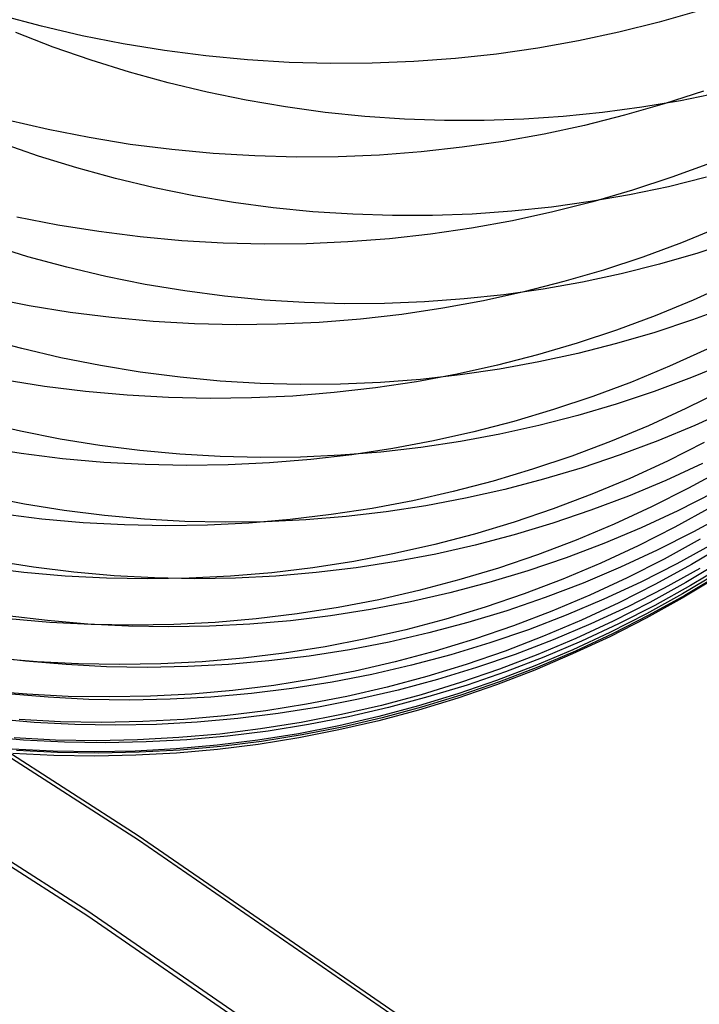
# Model space of a CAD drawing. Header units: millimetres. Extents: x 119 to 175.9, y -203.1 to -153.8.
# Tile 303 of 377: x 159.437 to 160.098, y -164.71 to -163.753. Entities that reach past the tile are written whole.
import ezdxf

# ---------------------------------------------------------------- set-up
doc = ezdxf.new("R2010")
doc.units = ezdxf.units.MM
doc.header["$MEASUREMENT"] = 0
doc.layers.add('Layer 01', color=5, linetype='Continuous', true_color=0x0000ff)

msp = doc.modelspace()

# ---------------------------------------------------------------- linework, layer by layer
at = {"layer": 'Layer 01'}
for p, q in [((159.45807, -163.75913, 40.26339), (159.41881, -163.74858, 40.26434)), ((160.09702, -163.7443, 40.19909), (160.05843, -163.75533, 40.20562)), ((159.49765, -163.76835, 40.26206), (159.45807, -163.75913, 40.26339)), ((160.05843, -163.75533, 40.20562), (160.01943, -163.76505, 40.21185)), ((159.4695, -163.77946, 30.0492), (159.43308, -163.7654, 30.0475)), ((159.53751, -163.77623, 40.26035), (159.49765, -163.76835, 40.26206)), ((160.01943, -163.76505, 40.21185), (159.98008, -163.77344, 40.21777)), ((159.50635, -163.7923, 30.05131), (159.4695, -163.77946, 30.0492)), ((159.57759, -163.78278, 40.25827), (159.53751, -163.77623, 40.26035)), ((159.94043, -163.78048, 40.22336), (159.90051, -163.78618, 40.22863)), ((159.98008, -163.77344, 40.21777), (159.94043, -163.78048, 40.22336)), ((159.61785, -163.78797, 40.25582), (159.57759, -163.78278, 40.25827)), ((159.65823, -163.79181, 40.25301), (159.61785, -163.78797, 40.25582)), ((159.6987, -163.79428, 40.24983), (159.65823, -163.79181, 40.25301)), ((159.86038, -163.79053, 40.23356), (159.82008, -163.79351, 40.23815)), ((159.90051, -163.78618, 40.22863), (159.86038, -163.79053, 40.23356)), ((159.54358, -163.8039, 30.05383), (159.50635, -163.7923, 30.05131)), ((159.73919, -163.79539, 40.24629), (159.6987, -163.79428, 40.24983)), ((159.77967, -163.79514, 40.2424), (159.73919, -163.79539, 40.24629)), ((159.82008, -163.79351, 40.23815), (159.77967, -163.79514, 40.2424)), ((159.58114, -163.81425, 30.05676), (159.54358, -163.8039, 30.05383)), ((159.619, -163.82335, 30.06009), (159.58114, -163.81425, 30.05676)), ((159.6571, -163.83116, 30.06381), (159.619, -163.82335, 30.06009)), ((160.10165, -163.82219, 39.83063), (160.06353, -163.83462, 39.83703)), ((160.11671, -163.82382, 30.13751), (160.07927, -163.83157, 30.12948)), ((159.6954, -163.8377, 30.06793), (159.6571, -163.83116, 30.06381)), ((159.73386, -163.84294, 30.07244), (159.6954, -163.8377, 30.06793)), ((160.04151, -163.83803, 30.12177), (160.00349, -163.8432, 30.11438)), ((160.06353, -163.83462, 39.83703), (160.02495, -163.84574, 39.84315)), ((160.07927, -163.83157, 30.12948), (160.04151, -163.83803, 30.12177)), ((159.77243, -163.84689, 30.07734), (159.73386, -163.84294, 30.07244)), ((159.81106, -163.84954, 30.08261), (159.77243, -163.84689, 30.07734)), ((159.8497, -163.85088, 30.08825), (159.81106, -163.84954, 30.08261)), ((159.96525, -163.84708, 30.10733), (159.92684, -163.84965, 30.10062)), ((160.00349, -163.8432, 30.11438), (159.96525, -163.84708, 30.10733)), ((160.02495, -163.84574, 39.84315), (159.98597, -163.85555, 39.84898)), ((159.46459, -163.85969, 39.89577), (159.42505, -163.85051, 39.89698)), ((159.88831, -163.85092, 30.09426), (159.8497, -163.85088, 30.08825)), ((159.92684, -163.84965, 30.10062), (159.88831, -163.85092, 30.09426)), ((159.98597, -163.85555, 39.84898), (159.94664, -163.86402, 39.85451)), ((159.50441, -163.86753, 39.8942), (159.46459, -163.85969, 39.89577)), ((159.54445, -163.87403, 39.89228), (159.50441, -163.86753, 39.8942)), ((159.94664, -163.86402, 39.85451), (159.90701, -163.87115, 39.85974)), ((159.45521, -163.88538, 30.38993), (159.41829, -163.87256, 30.38795)), ((159.58467, -163.87917, 39.89001), (159.54445, -163.87403, 39.89228)), ((159.86711, -163.87692, 39.86467), (159.82701, -163.88134, 39.86927)), ((159.90701, -163.87115, 39.85974), (159.86711, -163.87692, 39.86467)), ((159.49251, -163.89695, 30.39228), (159.45521, -163.88538, 30.38993)), ((159.62502, -163.88295, 39.8874), (159.58467, -163.87917, 39.89001)), ((159.66545, -163.88536, 39.88444), (159.62502, -163.88295, 39.8874)), ((159.70591, -163.88641, 39.88115), (159.66545, -163.88536, 39.88444)), ((159.74636, -163.88609, 39.87752), (159.70591, -163.88641, 39.88115)), ((159.78674, -163.8844, 39.87356), (159.74636, -163.88609, 39.87752)), ((159.82701, -163.88134, 39.86927), (159.78674, -163.8844, 39.87356)), ((159.53016, -163.90727, 30.39501), (159.49251, -163.89695, 30.39228)), ((160.10842, -163.8923, 39.46453), (160.07079, -163.90611, 39.47073)), ((160.07079, -163.90611, 39.47073), (160.03268, -163.91863, 39.47668)), ((160.10467, -163.90599, 30.47747), (160.06742, -163.9152, 30.46977)), ((159.56811, -163.91631, 30.3981), (159.53016, -163.90727, 30.39501)), ((159.60631, -163.92406, 30.40157), (159.56811, -163.91631, 30.3981)), ((160.06742, -163.9152, 30.46977), (160.02983, -163.92313, 30.46236)), ((159.64471, -163.93053, 30.40539), (159.60631, -163.92406, 30.40157)), ((160.02983, -163.92313, 30.46236), (159.99192, -163.92976, 30.45523)), ((160.03268, -163.91863, 39.47668), (159.99412, -163.92984, 39.48236)), ((159.68328, -163.93569, 30.40958), (159.64471, -163.93053, 30.40539)), ((159.72195, -163.93955, 30.41411), (159.68328, -163.93569, 30.40958)), ((159.95376, -163.93509, 30.4484), (159.91539, -163.93912, 30.44188)), ((159.99192, -163.92976, 30.45523), (159.95376, -163.93509, 30.4484)), ((159.99412, -163.92984, 39.48236), (159.95516, -163.93973, 39.48776)), ((159.47396, -163.9525, 39.52955), (159.43418, -163.9447, 39.53097)), ((159.76069, -163.94209, 30.419), (159.72195, -163.93955, 30.41411)), ((159.79946, -163.94332, 30.42422), (159.76069, -163.94209, 30.419)), ((159.83819, -163.94324, 30.42978), (159.79946, -163.94332, 30.42422)), ((159.87685, -163.94184, 30.43567), (159.83819, -163.94324, 30.42978)), ((159.91539, -163.93912, 30.44188), (159.87685, -163.94184, 30.43567)), ((159.95516, -163.93973, 39.48776), (159.91585, -163.94828, 39.4929)), ((159.51396, -163.95895, 39.52779), (159.47396, -163.9525, 39.52955)), ((159.91585, -163.94828, 39.4929), (159.87624, -163.95549, 39.49775)), ((160.11725, -163.95456, 39.10003), (160.08018, -163.96975, 39.10597)), ((159.55414, -163.96404, 39.52571), (159.51396, -163.95895, 39.52779)), ((159.59445, -163.96777, 39.52331), (159.55414, -163.96404, 39.52571)), ((159.83637, -163.96135, 39.50231), (159.79629, -163.96584, 39.50657)), ((159.87624, -163.95549, 39.49775), (159.83637, -163.96135, 39.50231)), ((159.44488, -163.98328, 30.73882), (159.40749, -163.97174, 30.73666)), ((159.63485, -163.97012, 39.52059), (159.59445, -163.96777, 39.52331)), ((159.67528, -163.97111, 39.51755), (159.63485, -163.97012, 39.52059)), ((159.71569, -163.97073, 39.5142), (159.67528, -163.97111, 39.51755)), ((159.75604, -163.96897, 39.51054), (159.71569, -163.97073, 39.5142)), ((159.79629, -163.96584, 39.50657), (159.75604, -163.96897, 39.51054)), ((160.08018, -163.96975, 39.10597), (160.04257, -163.98365, 39.11167)), ((160.13254, -163.96785, 30.83117), (160.09598, -163.97979, 30.82369)), ((159.48262, -163.99355, 30.74131), (159.44488, -163.98328, 30.73882)), ((160.09598, -163.97979, 30.82369), (160.05897, -163.99046, 30.81644)), ((160.04257, -163.98365, 39.11167), (160.00447, -163.99626, 39.11713)), ((160.05897, -163.99046, 30.81644), (160.02157, -163.99985, 30.80944)), ((159.52066, -164.00254, 30.74415), (159.48262, -163.99355, 30.74131)), ((159.55895, -164.01024, 30.74731), (159.52066, -164.00254, 30.74415)), ((160.00447, -163.99626, 39.11713), (159.96592, -164.00755, 39.12235)), ((160.02157, -163.99985, 30.80944), (159.98383, -164.00795, 30.8027)), ((159.59746, -164.01663, 30.7508), (159.55895, -164.01024, 30.74731)), ((159.96592, -164.00755, 39.12235), (159.92698, -164.01752, 39.12732)), ((159.98383, -164.00795, 30.8027), (159.94579, -164.01476, 30.79621)), ((160.1281, -164.00893, 38.73644), (160.09162, -164.02546, 38.74205)), ((159.63613, -164.02171, 30.75462), (159.59746, -164.01663, 30.7508)), ((159.67491, -164.02547, 30.75876), (159.63613, -164.02171, 30.75462)), ((159.90749, -164.02025, 30.78999), (159.86898, -164.02443, 30.78406)), ((159.92698, -164.01752, 39.12732), (159.8877, -164.02615, 39.13203)), ((159.94579, -164.01476, 30.79621), (159.90749, -164.02025, 30.78999)), ((159.44615, -164.03105, 39.16553), (159.40642, -164.02329, 39.16682)), ((159.48611, -164.03745, 39.16395), (159.44615, -164.03105, 39.16553)), ((159.71377, -164.02791, 30.76321), (159.67491, -164.02547, 30.75876)), ((159.75265, -164.02903, 30.76797), (159.71377, -164.02791, 30.76321)), ((159.79151, -164.02882, 30.77304), (159.75265, -164.02903, 30.76797)), ((159.8303, -164.02728, 30.7784), (159.79151, -164.02882, 30.77304)), ((159.86898, -164.02443, 30.78406), (159.8303, -164.02728, 30.7784)), ((159.8877, -164.02615, 39.13203), (159.8481, -164.03344, 39.13648)), ((160.09162, -164.02546, 38.74205), (160.05455, -164.04073, 38.74744)), ((160.12719, -164.03146, 31.18401), (160.09095, -164.04485, 31.17712)), ((159.52626, -164.04249, 39.16206), (159.48611, -164.03745, 39.16395)), ((159.80826, -164.03937, 39.14067), (159.7682, -164.04393, 39.14457)), ((159.8481, -164.03344, 39.13648), (159.80826, -164.03937, 39.14067)), ((160.05455, -164.04073, 38.74744), (160.01696, -164.05472, 38.75263)), ((159.56653, -164.04617, 39.15987), (159.52626, -164.04249, 39.16206)), ((159.60689, -164.04847, 39.15739), (159.56653, -164.04617, 39.15987)), ((159.64729, -164.0494, 39.15462), (159.60689, -164.04847, 39.15739)), ((159.68767, -164.04895, 39.15156), (159.64729, -164.0494, 39.15462)), ((159.72799, -164.04713, 39.14821), (159.68767, -164.04895, 39.15156)), ((159.7682, -164.04393, 39.14457), (159.72799, -164.04713, 39.14821)), ((160.09095, -164.04485, 31.17712), (160.05423, -164.05698, 31.17044)), ((160.01696, -164.05472, 38.75263), (159.97888, -164.0674, 38.7576)), ((160.05423, -164.05698, 31.17044), (160.01708, -164.06784, 31.16396)), ((159.43889, -164.0727, 31.09677), (159.40107, -164.06247, 31.09454)), ((159.97888, -164.0674, 38.7576), (159.94035, -164.07878, 38.76234)), ((160.01708, -164.06784, 31.16396), (159.97953, -164.07741, 31.1577)), ((159.47703, -164.08163, 31.09931), (159.43889, -164.0727, 31.09677)), ((159.94035, -164.07878, 38.76234), (159.90143, -164.08883, 38.76685)), ((159.97953, -164.07741, 31.1577), (159.94165, -164.08569, 31.15167)), ((160.10504, -164.07323, 38.37819), (160.06857, -164.08984, 38.38322)), ((159.51542, -164.08926, 31.10214), (159.47703, -164.08163, 31.09931)), ((159.90143, -164.08883, 38.76685), (159.86217, -164.09753, 38.77113)), ((159.94165, -164.08569, 31.15167), (159.90346, -164.09265, 31.14588)), ((160.1258, -164.08599, 31.54464), (160.08993, -164.10082, 31.53844)), ((159.55403, -164.09558, 31.10527), (159.51542, -164.08926, 31.10214)), ((159.5928, -164.10058, 31.10869), (159.55403, -164.09558, 31.10527)), ((159.86217, -164.09753, 38.77113), (159.8226, -164.10489, 38.77517)), ((159.86502, -164.0983, 31.14032), (159.82638, -164.10262, 31.13501)), ((159.90346, -164.09265, 31.14588), (159.86502, -164.0983, 31.14032)), ((160.06857, -164.08984, 38.38322), (160.03152, -164.10519, 38.38807)), ((159.46091, -164.10943, 38.79998), (159.42099, -164.10306, 38.80139)), ((159.6317, -164.10425, 31.11239), (159.5928, -164.10058, 31.10869)), ((159.67067, -164.1066, 31.11637), (159.6317, -164.10425, 31.11239)), ((159.70968, -164.1076, 31.12063), (159.67067, -164.1066, 31.11637)), ((159.74866, -164.10728, 31.12516), (159.70968, -164.1076, 31.12063)), ((159.78757, -164.10561, 31.12996), (159.74866, -164.10728, 31.12516)), ((159.8226, -164.10489, 38.77517), (159.78278, -164.11089, 38.77896)), ((159.82638, -164.10262, 31.13501), (159.78757, -164.10561, 31.12996)), ((160.03152, -164.10519, 38.38807), (159.99395, -164.11925, 38.39272)), ((160.08993, -164.10082, 31.53844), (160.05354, -164.1144, 31.53241)), ((159.50101, -164.11442, 38.79829), (159.46091, -164.10943, 38.79998)), ((159.54125, -164.11805, 38.79632), (159.50101, -164.11442, 38.79829)), ((159.74275, -164.11552, 38.7825), (159.70257, -164.11878, 38.78579)), ((159.78278, -164.11089, 38.77896), (159.74275, -164.11552, 38.7825)), ((160.05354, -164.1144, 31.53241), (160.01668, -164.12671, 31.52656)), ((160.12038, -164.11304, 38.0136), (160.08455, -164.13097, 38.01822)), ((159.58157, -164.1203, 38.79409), (159.54125, -164.11805, 38.79632)), ((159.62193, -164.12117, 38.79159), (159.58157, -164.1203, 38.79409)), ((159.66228, -164.12066, 38.78882), (159.62193, -164.12117, 38.79159)), ((159.70257, -164.11878, 38.78579), (159.66228, -164.12066, 38.78882)), ((159.99395, -164.11925, 38.39272), (159.95588, -164.13201, 38.39718)), ((160.01668, -164.12671, 31.52656), (159.97938, -164.13774, 31.52089)), ((159.95588, -164.13201, 38.39718), (159.91738, -164.14346, 38.40144)), ((160.08455, -164.13097, 38.01822), (160.04809, -164.14765, 38.02267)), ((160.12861, -164.13114, 31.91295), (160.09316, -164.14737, 31.90747)), ((159.43764, -164.15312, 31.46436), (159.39942, -164.14424, 31.46215)), ((159.91738, -164.14346, 38.40144), (159.87849, -164.15358, 38.40548)), ((159.97938, -164.13774, 31.52089), (159.94169, -164.14748, 31.51542)), ((159.47613, -164.1607, 31.46684), (159.43764, -164.15312, 31.46436)), ((159.87849, -164.15358, 38.40548), (159.83925, -164.16236, 38.40931)), ((159.90367, -164.15591, 31.51015), (159.86535, -164.16302, 31.50507)), ((159.94169, -164.14748, 31.51542), (159.90367, -164.15591, 31.51015)), ((160.04809, -164.14765, 38.02267), (160.01106, -164.16307, 38.02696)), ((160.09316, -164.14737, 31.90747), (160.05716, -164.16237, 31.90214)), ((159.51484, -164.16695, 31.46957), (159.47613, -164.1607, 31.46684)), ((159.83925, -164.16236, 38.40931), (159.79971, -164.16978, 38.41293)), ((159.86535, -164.16302, 31.50507), (159.82678, -164.16881, 31.50021)), ((160.01106, -164.16307, 38.02696), (159.97351, -164.1772, 38.03107)), ((160.05716, -164.16237, 31.90214), (160.02064, -164.17611, 31.89695)), ((160.1024, -164.16411, 37.65167), (160.06658, -164.1821, 37.65568)), ((159.43834, -164.1748, 38.43503), (159.39847, -164.16848, 38.43628)), ((159.4784, -164.17975, 38.43354), (159.43834, -164.1748, 38.43503)), ((159.55372, -164.17187, 31.47256), (159.51484, -164.16695, 31.46957)), ((159.59272, -164.17546, 31.47579), (159.55372, -164.17187, 31.47256)), ((159.788, -164.17327, 31.49557), (159.74907, -164.17639, 31.49115)), ((159.79971, -164.16978, 38.41293), (159.75992, -164.17584, 38.41632)), ((159.82678, -164.16881, 31.50021), (159.788, -164.17327, 31.49557)), ((159.5186, -164.18333, 38.4318), (159.4784, -164.17975, 38.43354)), ((159.55888, -164.18553, 38.42982), (159.5186, -164.18333, 38.4318)), ((159.63181, -164.17771, 31.47927), (159.59272, -164.17546, 31.47579)), ((159.67093, -164.17861, 31.483), (159.63181, -164.17771, 31.47927)), ((159.67977, -164.18386, 38.42242), (159.63952, -164.1858, 38.42513)), ((159.71003, -164.17818, 31.48696), (159.67093, -164.17861, 31.483)), ((159.71992, -164.18054, 38.41949), (159.67977, -164.18386, 38.42242)), ((159.74907, -164.17639, 31.49115), (159.71003, -164.17818, 31.48696)), ((159.75992, -164.17584, 38.41632), (159.71992, -164.18054, 38.41949)), ((159.97351, -164.1772, 38.03107), (159.93547, -164.19003, 38.03501)), ((160.02064, -164.17611, 31.89695), (159.98364, -164.18857, 31.89192)), ((160.06658, -164.1821, 37.65568), (160.03015, -164.19885, 37.65955)), ((160.10051, -164.18457, 32.28271), (160.06495, -164.20094, 32.27805)), ((159.5992, -164.18636, 38.42759), (159.55888, -164.18553, 38.42982)), ((159.63952, -164.1858, 38.42513), (159.5992, -164.18636, 38.42759)), ((159.93547, -164.19003, 38.03501), (159.89699, -164.20155, 38.03877)), ((159.98364, -164.18857, 31.89192), (159.94621, -164.19975, 31.88705)), ((160.12204, -164.18929, 37.28281), (160.08691, -164.20856, 37.28633)), ((159.89699, -164.20155, 38.03877), (159.85812, -164.21173, 38.04234)), ((159.94621, -164.19975, 31.88705), (159.9084, -164.20963, 31.88234)), ((160.03015, -164.19885, 37.65955), (159.99315, -164.21433, 37.66327)), ((160.06495, -164.20094, 32.27805), (160.02883, -164.21607, 32.27352)), ((159.85812, -164.21173, 38.04234), (159.81891, -164.22057, 38.04572)), ((159.9084, -164.20963, 31.88234), (159.87025, -164.2182, 31.87781)), ((160.08691, -164.20856, 37.28633), (160.05112, -164.2266, 37.28973)), ((160.11166, -164.21268, 32.66326), (160.0766, -164.2304, 32.65928)), ((159.44149, -164.22401, 31.84059), (159.40291, -164.21649, 31.83847)), ((159.81891, -164.22057, 38.04572), (159.7794, -164.22805, 38.0489)), ((159.87025, -164.2182, 31.87781), (159.8318, -164.22545, 31.87344)), ((159.99315, -164.21433, 37.66327), (159.95562, -164.22852, 37.66684)), ((160.02883, -164.21607, 32.27352), (159.99219, -164.22994, 32.26911)), ((159.48029, -164.23021, 31.84293), (159.44149, -164.22401, 31.84059)), ((159.51927, -164.23507, 31.8455), (159.48029, -164.23021, 31.84293)), ((159.7794, -164.22805, 38.0489), (159.73965, -164.23417, 38.05189)), ((159.79311, -164.23136, 31.86927), (159.75421, -164.23593, 31.86527)), ((159.8318, -164.22545, 31.87344), (159.79311, -164.23136, 31.86927)), ((159.95562, -164.22852, 37.66684), (159.91761, -164.24141, 37.67026)), ((159.99219, -164.22994, 32.26911), (159.95507, -164.24254, 32.26484)), ((160.05112, -164.2266, 37.28973), (160.01472, -164.24339, 37.29302)), ((160.0766, -164.2304, 32.65928), (160.04093, -164.24689, 32.65539)), ((160.10899, -164.22702, 36.91399), (160.07389, -164.24633, 36.9169)), ((160.12634, -164.23194, 33.04817), (160.09183, -164.25097, 33.04485)), ((159.55221, -164.54643, 34.87712), (159.06806, -164.23507, 34.87672)), ((159.55239, -164.55066, 31.681), (159.06825, -164.23929, 31.6806)), ((159.4584, -164.23842, 38.06698), (159.41838, -164.23351, 38.06828)), ((159.49855, -164.24196, 38.06547), (159.4584, -164.23842, 38.06698)), ((159.5388, -164.24412, 38.06374), (159.49855, -164.24196, 38.06547)), ((159.55838, -164.23859, 31.84828), (159.51927, -164.23507, 31.8455)), ((159.59757, -164.24076, 31.85127), (159.55838, -164.23859, 31.84828)), ((159.6368, -164.24158, 31.85447), (159.59757, -164.24076, 31.85127)), ((159.67601, -164.24104, 31.85787), (159.6368, -164.24158, 31.85447)), ((159.69969, -164.23892, 38.05468), (159.65957, -164.24229, 38.05726)), ((159.71516, -164.23916, 31.86147), (159.67601, -164.24104, 31.85787)), ((159.73965, -164.23417, 38.05189), (159.69969, -164.23892, 38.05468)), ((159.75421, -164.23593, 31.86527), (159.71516, -164.23916, 31.86147)), ((159.91761, -164.24141, 37.67026), (159.87916, -164.25298, 37.67351)), ((159.57908, -164.24489, 38.06179), (159.5388, -164.24412, 38.06374)), ((159.61935, -164.24428, 38.05963), (159.57908, -164.24489, 38.06179)), ((159.65957, -164.24229, 38.05726), (159.61935, -164.24428, 38.05963)), ((159.95507, -164.24254, 32.26484), (159.91753, -164.25384, 32.26069)), ((160.01472, -164.24339, 37.29302), (159.97774, -164.25892, 37.29617)), ((160.04093, -164.24689, 32.65539), (160.0047, -164.26213, 32.6516)), ((160.07389, -164.24633, 36.9169), (160.03813, -164.26441, 36.91971)), ((160.09183, -164.25097, 33.04485), (160.05666, -164.26879, 33.0416)), ((159.87916, -164.25298, 37.67351), (159.84032, -164.26321, 37.67661)), ((159.91753, -164.25384, 32.26069), (159.8796, -164.26383, 32.25669)), ((159.97774, -164.25892, 37.29617), (159.94024, -164.27316, 37.2992)), ((160.09834, -164.25813, 36.53986), (160.06327, -164.27746, 36.54216)), ((159.84032, -164.26321, 37.67661), (159.80114, -164.2721, 37.67953)), ((159.8796, -164.26383, 32.25669), (159.84133, -164.27251, 32.25284)), ((160.0047, -164.26213, 32.6516), (159.96796, -164.27611, 32.64792)), ((160.03813, -164.26441, 36.91971), (160.00176, -164.28124, 36.92241)), ((160.05666, -164.26879, 33.0416), (160.0209, -164.28537, 33.03843)), ((160.11038, -164.26282, 33.43342), (160.07578, -164.28193, 33.43081)), ((160.12442, -164.26201, 36.15847), (160.09009, -164.28256, 36.16024)), ((159.45036, -164.28528, 32.22319), (159.41147, -164.27912, 32.2212)), ((159.76167, -164.27964, 37.68229), (159.72194, -164.28581, 37.68487)), ((159.80114, -164.2721, 37.67953), (159.76167, -164.27964, 37.68229)), ((159.80278, -164.27986, 32.24913), (159.76397, -164.28587, 32.24558)), ((159.84133, -164.27251, 32.25284), (159.80278, -164.27986, 32.24913)), ((159.94024, -164.27316, 37.2992), (159.90226, -164.2861, 37.3021)), ((159.96796, -164.27611, 32.64792), (159.93074, -164.28881, 32.64434)), ((160.06327, -164.27746, 36.54216), (160.02755, -164.29557, 36.54438)), ((160.1186, -164.27974, 35.77448), (160.08432, -164.30028, 35.77565)), ((159.44099, -164.29036, 37.69784), (159.40101, -164.28548, 37.69893)), ((159.48943, -164.29009, 32.22537), (159.45036, -164.28528, 32.22319)), ((159.72194, -164.28581, 37.68487), (159.68202, -164.2906, 37.68727)), ((159.76397, -164.28587, 32.24558), (159.72497, -164.29054, 32.24218)), ((159.90226, -164.2861, 37.3021), (159.86385, -164.29771, 37.30485)), ((159.93074, -164.28881, 32.64434), (159.89309, -164.30021, 32.64088)), ((160.00176, -164.28124, 36.92241), (159.96482, -164.29681, 36.92501)), ((160.0209, -164.28537, 33.03843), (159.98458, -164.30071, 33.03533)), ((160.07578, -164.28193, 33.43081), (160.04053, -164.29983, 33.42825)), ((160.09009, -164.28256, 36.16024), (160.05506, -164.3019, 36.16194)), ((160.09802, -164.28652, 33.82209), (160.06334, -164.3057, 33.82015)), ((160.12314, -164.2827, 34.21432), (160.08908, -164.30313, 34.21301)), ((159.48109, -164.29386, 37.69655), (159.44099, -164.29036, 37.69784)), ((159.52129, -164.29598, 37.69507), (159.48109, -164.29386, 37.69655)), ((159.52863, -164.29356, 32.22773), (159.48943, -164.29009, 32.22537)), ((159.56153, -164.29671, 37.6934), (159.52129, -164.29598, 37.69507)), ((159.56792, -164.29566, 32.23028), (159.52863, -164.29356, 32.22773)), ((159.60177, -164.29606, 37.69154), (159.56153, -164.29671, 37.6934)), ((159.60725, -164.29642, 32.233), (159.56792, -164.29566, 32.23028)), ((159.64195, -164.29402, 37.6895), (159.60177, -164.29606, 37.69154)), ((159.64656, -164.29581, 32.23589), (159.60725, -164.29642, 32.233)), ((159.68202, -164.2906, 37.68727), (159.64195, -164.29402, 37.6895)), ((159.68582, -164.29385, 32.23895), (159.64656, -164.29581, 32.23589)), ((159.72497, -164.29054, 32.24218), (159.68582, -164.29385, 32.23895)), ((159.86385, -164.29771, 37.30485), (159.82505, -164.30799, 37.30747)), ((159.96482, -164.29681, 36.92501), (159.92735, -164.31108, 36.9275)), ((160.02755, -164.29557, 36.54438), (159.99122, -164.31242, 36.54652)), ((160.115, -164.29492, 34.99703), (160.08082, -164.31543, 34.99697)), ((160.11542, -164.29072, 35.38698), (160.08118, -164.31125, 35.38754)), ((160.11753, -164.29227, 34.60568), (160.0834, -164.31274, 34.60501)), ((159.82505, -164.30799, 37.30747), (159.7859, -164.31693, 37.30994)), ((159.89309, -164.30021, 32.64088), (159.85506, -164.3103, 32.63753)), ((159.98458, -164.30071, 33.03533), (159.94773, -164.31477, 33.03232)), ((160.04053, -164.29983, 33.42825), (160.00468, -164.3165, 33.42575)), ((160.05506, -164.3019, 36.16194), (160.01938, -164.32002, 36.16359)), ((160.06334, -164.3057, 33.82015), (160.02801, -164.32367, 33.81825)), ((160.08432, -164.30028, 35.77565), (160.04933, -164.31963, 35.77677)), ((160.08908, -164.30313, 34.21301), (160.05433, -164.32237, 34.21172)), ((159.50312, -164.61987, 35.14076), (159.02135, -164.31005, 35.14036)), ((159.50323, -164.62473, 31.41755), (159.02147, -164.3149, 31.41715)), ((159.7859, -164.31693, 37.30994), (159.74647, -164.3245, 37.31227)), ((159.85506, -164.3103, 32.63753), (159.81669, -164.31906, 32.6343)), ((159.92735, -164.31108, 36.9275), (159.88941, -164.32405, 36.92988)), ((159.94773, -164.31477, 33.03232), (159.91042, -164.32755, 33.0294)), ((159.99122, -164.31242, 36.54652), (159.95432, -164.32801, 36.54857)), ((160.00468, -164.3165, 33.42575), (159.96827, -164.33191, 33.42332)), ((160.08082, -164.31543, 34.99697), (160.04594, -164.33474, 34.99691)), ((160.08118, -164.31125, 35.38754), (160.04624, -164.33059, 35.38808)), ((160.0834, -164.31274, 34.60501), (160.04858, -164.33202, 34.60434)), ((159.74647, -164.3245, 37.31227), (159.70678, -164.33072, 37.31445)), ((159.77803, -164.32649, 32.6312), (159.73913, -164.33258, 32.62823)), ((159.81669, -164.31906, 32.6343), (159.77803, -164.32649, 32.6312)), ((159.88941, -164.32405, 36.92988), (159.85103, -164.3357, 36.93214)), ((159.91042, -164.32755, 33.0294), (159.87268, -164.33903, 33.02657)), ((159.95432, -164.32801, 36.54857), (159.9169, -164.34231, 36.55053)), ((160.01938, -164.32002, 36.16359), (159.98309, -164.33689, 36.16517)), ((160.02801, -164.32367, 33.81825), (159.99208, -164.34039, 33.81639)), ((160.04933, -164.31963, 35.77677), (160.0137, -164.33774, 35.77785)), ((160.05433, -164.32237, 34.21172), (160.01893, -164.34039, 34.21045)), ((159.46394, -164.3372, 32.6113), (159.42478, -164.33242, 32.60947)), ((159.46619, -164.33899, 37.32424), (159.42613, -164.33552, 37.32531)), ((159.50323, -164.34062, 32.61328), (159.46394, -164.3372, 32.6113)), ((159.6669, -164.33555, 37.31647), (159.62687, -164.33901, 37.31834)), ((159.70003, -164.33732, 32.62539), (159.66078, -164.34071, 32.62269)), ((159.70678, -164.33072, 37.31445), (159.6669, -164.33555, 37.31647)), ((159.73913, -164.33258, 32.62823), (159.70003, -164.33732, 32.62539)), ((159.85103, -164.3357, 36.93214), (159.81227, -164.34602, 36.93429)), ((159.96827, -164.33191, 33.42332), (159.93134, -164.34604, 33.42094)), ((159.98309, -164.33689, 36.16517), (159.94623, -164.35249, 36.16669)), ((160.0137, -164.33774, 35.77785), (159.97746, -164.35462, 35.77888)), ((160.04594, -164.33474, 34.99691), (160.01041, -164.35283, 34.99684)), ((160.04624, -164.33059, 35.38808), (160.01066, -164.3487, 35.38858)), ((160.04858, -164.33202, 34.60434), (160.01312, -164.35008, 34.60368)), ((159.50635, -164.34108, 37.32301), (159.46619, -164.33899, 37.32424)), ((159.5426, -164.34269, 32.61542), (159.50323, -164.34062, 32.61328)), ((159.54654, -164.34177, 37.32161), (159.50635, -164.34108, 37.32301)), ((159.58202, -164.34339, 32.61769), (159.5426, -164.34269, 32.61542)), ((159.58673, -164.34109, 37.32006), (159.54654, -164.34177, 37.32161)), ((159.62143, -164.34273, 32.62012), (159.58202, -164.34339, 32.61769)), ((159.62687, -164.33901, 37.31834), (159.58673, -164.34109, 37.32006)), ((159.66078, -164.34071, 32.62269), (159.62143, -164.34273, 32.62012)), ((159.81227, -164.34602, 36.93429), (159.77317, -164.35499, 36.93632)), ((159.87268, -164.33903, 33.02657), (159.83455, -164.3492, 33.02384)), ((159.9169, -164.34231, 36.55053), (159.87899, -164.35531, 36.55241)), ((159.93134, -164.34604, 33.42094), (159.89394, -164.35889, 33.41864)), ((159.99208, -164.34039, 33.81639), (159.95559, -164.35586, 33.81457)), ((160.01893, -164.34039, 34.21045), (159.98293, -164.35716, 34.2092)), ((159.77317, -164.35499, 36.93632), (159.73378, -164.3626, 36.93822)), ((159.83455, -164.3492, 33.02384), (159.79609, -164.35803, 33.0212)), ((159.87899, -164.35531, 36.55241), (159.84066, -164.36698, 36.55419)), ((159.94623, -164.35249, 36.16669), (159.90886, -164.3668, 36.16814)), ((159.95559, -164.35586, 33.81457), (159.91858, -164.37006, 33.8128)), ((159.97746, -164.35462, 35.77888), (159.94065, -164.37022, 35.77986)), ((160.01041, -164.35283, 34.99684), (159.97428, -164.36967, 34.99675)), ((160.01066, -164.3487, 35.38858), (159.97447, -164.36556, 35.38906)), ((160.01312, -164.35008, 34.60368), (159.97705, -164.3669, 34.60302)), ((159.73378, -164.3626, 36.93822), (159.69414, -164.36885, 36.94)), ((159.75734, -164.36553, 33.01866), (159.71835, -164.37168, 33.01623)), ((159.79609, -164.35803, 33.0212), (159.75734, -164.36553, 33.01866)), ((159.89394, -164.35889, 33.41864), (159.85611, -164.37044, 33.4164)), ((159.97447, -164.36556, 35.38906), (159.93772, -164.38116, 35.38951)), ((159.98293, -164.35716, 34.2092), (159.94636, -164.37268, 34.20798)), ((159.44256, -164.3766, 33.00233), (159.40332, -164.37185, 33.00082)), ((159.45383, -164.3773, 36.94795), (159.41382, -164.37386, 36.9488)), ((159.6543, -164.37372, 36.94165), (159.61431, -164.37721, 36.94318)), ((159.69414, -164.36885, 36.94), (159.6543, -164.37372, 36.94165)), ((159.71835, -164.37168, 33.01623), (159.67916, -164.37648, 33.0139)), ((159.84066, -164.36698, 36.55419), (159.80195, -164.37732, 36.55587)), ((159.85611, -164.37044, 33.4164), (159.8179, -164.38066, 33.41424)), ((159.90886, -164.3668, 36.16814), (159.871, -164.37981, 36.16952)), ((159.91858, -164.37006, 33.8128), (159.8811, -164.38296, 33.81108)), ((159.94065, -164.37022, 35.77986), (159.90332, -164.38454, 35.7808)), ((159.94636, -164.37268, 34.20798), (159.90928, -164.38692, 34.20679)), ((159.97428, -164.36967, 34.99675), (159.93759, -164.38525, 34.99666)), ((159.97705, -164.3669, 34.60302), (159.94042, -164.38245, 34.60237)), ((159.48193, -164.38, 33.00396), (159.44256, -164.3766, 33.00233)), ((159.49393, -164.37936, 36.94695), (159.45383, -164.3773, 36.94795)), ((159.52139, -164.38203, 33.00571), (159.48193, -164.38, 33.00396)), ((159.53408, -164.38003, 36.94583), (159.49393, -164.37936, 36.94695)), ((159.56089, -164.38269, 33.00759), (159.52139, -164.38203, 33.00571)), ((159.57422, -164.37931, 36.94457), (159.53408, -164.38003, 36.94583)), ((159.60038, -164.38199, 33.00958), (159.56089, -164.38269, 33.00759)), ((159.61431, -164.37721, 36.94318), (159.57422, -164.37931, 36.94457)), ((159.63982, -164.37992, 33.01168), (159.60038, -164.38199, 33.00958)), ((159.67916, -164.37648, 33.0139), (159.63982, -164.37992, 33.01168)), ((159.80195, -164.37732, 36.55587), (159.76289, -164.38632, 36.55746)), ((159.8179, -164.38066, 33.41424), (159.77936, -164.38955, 33.41215)), ((159.871, -164.37981, 36.16952), (159.83272, -164.3915, 36.17083)), ((159.8811, -164.38296, 33.81108), (159.84319, -164.39455, 33.80941)), ((159.90332, -164.38454, 35.7808), (159.86552, -164.39755, 35.78168)), ((159.93759, -164.38525, 34.99666), (159.90037, -164.39955, 34.99656)), ((159.93772, -164.38116, 35.38951), (159.90044, -164.39547, 35.38993)), ((159.94042, -164.38245, 34.60237), (159.90327, -164.39673, 34.60173)), ((159.72354, -164.39395, 36.55895), (159.68395, -164.40022, 36.56034)), ((159.76289, -164.38632, 36.55746), (159.72354, -164.39395, 36.55895)), ((159.77936, -164.38955, 33.41215), (159.74052, -164.3971, 33.41014)), ((159.83272, -164.3915, 36.17083), (159.79405, -164.40186, 36.17207)), ((159.84319, -164.39455, 33.80941), (159.8049, -164.40483, 33.80779)), ((159.90928, -164.38692, 34.20679), (159.87173, -164.39987, 34.20562)), ((159.68395, -164.40022, 36.56034), (159.64416, -164.40512, 36.56163)), ((159.70144, -164.4033, 33.40821), (159.66217, -164.40814, 33.40637)), ((159.74052, -164.3971, 33.41014), (159.70144, -164.4033, 33.40821)), ((159.79405, -164.40186, 36.17207), (159.75504, -164.41087, 36.17323)), ((159.8049, -164.40483, 33.80779), (159.76628, -164.41376, 33.80622)), ((159.86552, -164.39755, 35.78168), (159.82729, -164.40925, 35.78252)), ((159.87173, -164.39987, 34.20562), (159.83374, -164.4115, 34.20448)), ((159.90037, -164.39955, 34.99656), (159.86268, -164.41255, 34.99644)), ((159.90044, -164.39547, 35.38993), (159.8627, -164.40848, 35.39032)), ((159.90327, -164.39673, 34.60173), (159.86564, -164.4097, 34.6011)), ((159.44394, -164.40882, 36.56649), (159.40398, -164.40541, 36.56714)), ((159.46453, -164.41182, 33.39844), (159.42508, -164.40845, 33.39713)), ((159.48399, -164.41086, 36.56574), (159.44394, -164.40882, 36.56649)), ((159.50407, -164.41383, 33.39985), (159.46453, -164.41182, 33.39844)), ((159.52409, -164.4115, 36.56487), (159.48399, -164.41086, 36.56574)), ((159.54365, -164.41446, 33.40134), (159.50407, -164.41383, 33.39985)), ((159.56418, -164.41076, 36.5639), (159.52409, -164.4115, 36.56487)), ((159.58323, -164.41373, 33.40293), (159.54365, -164.41446, 33.40134)), ((159.60422, -164.40863, 36.56282), (159.56418, -164.41076, 36.5639)), ((159.62275, -164.41162, 33.4046), (159.58323, -164.41373, 33.40293)), ((159.64416, -164.40512, 36.56163), (159.60422, -164.40863, 36.56282)), ((159.66217, -164.40814, 33.40637), (159.62275, -164.41162, 33.4046)), ((159.75504, -164.41087, 36.17323), (159.71574, -164.41852, 36.17431)), ((159.76628, -164.41376, 33.80622), (159.72736, -164.42135, 33.80471)), ((159.82729, -164.40925, 35.78252), (159.78867, -164.41961, 35.78331)), ((159.83374, -164.4115, 34.20448), (159.79538, -164.42181, 34.20338)), ((159.8627, -164.40848, 35.39032), (159.82452, -164.42017, 35.39068)), ((159.86268, -164.41255, 34.99644), (159.82457, -164.42423, 34.99632)), ((159.86564, -164.4097, 34.6011), (159.82759, -164.42136, 34.60048)), ((159.71574, -164.41852, 36.17431), (159.6762, -164.4248, 36.17532)), ((159.72736, -164.42135, 33.80471), (159.68821, -164.42759, 33.80325)), ((159.78867, -164.41961, 35.78331), (159.74972, -164.42863, 35.78404)), ((159.79538, -164.42181, 34.20338), (159.75668, -164.43078, 34.2023)), ((159.82452, -164.42017, 35.39068), (159.78596, -164.43053, 35.39101)), ((159.82759, -164.42136, 34.60048), (159.78916, -164.4317, 34.59986)), ((159.45084, -164.43626, 33.79582), (159.41132, -164.43289, 33.79481)), ((159.47651, -164.43553, 36.17918), (159.43652, -164.43351, 36.17971)), ((159.59658, -164.43325, 36.17711), (159.55659, -164.43539, 36.17788)), ((159.63646, -164.42972, 36.17626), (159.59658, -164.43325, 36.17711)), ((159.64885, -164.43247, 33.80186), (159.60936, -164.43597, 33.80052)), ((159.6762, -164.4248, 36.17532), (159.63646, -164.42972, 36.17626)), ((159.68821, -164.42759, 33.80325), (159.64885, -164.43247, 33.80186)), ((159.74972, -164.42863, 35.78404), (159.71047, -164.43629, 35.78472)), ((159.75668, -164.43078, 34.2023), (159.71769, -164.4384, 34.20126)), ((159.78596, -164.43053, 35.39101), (159.74706, -164.43955, 35.39131)), ((159.78916, -164.4317, 34.59986), (159.75039, -164.44069, 34.59926)), ((159.82457, -164.42423, 34.99632), (159.78607, -164.43458, 34.99618)), ((159.49045, -164.43825, 33.7969), (159.45084, -164.43626, 33.79582)), ((159.51655, -164.43616, 36.17857), (159.47651, -164.43553, 36.17918)), ((159.53011, -164.43887, 33.79804), (159.49045, -164.43825, 33.7969)), ((159.55659, -164.43539, 36.17788), (159.51655, -164.43616, 36.17857)), ((159.56976, -164.43811, 33.79925), (159.53011, -164.43887, 33.79804)), ((159.60936, -164.43597, 33.80052), (159.56976, -164.43811, 33.79925)), ((159.67099, -164.44258, 35.78535), (159.6313, -164.44751, 35.78592)), ((159.71047, -164.43629, 35.78472), (159.67099, -164.44258, 35.78535)), ((159.71769, -164.4384, 34.20126), (159.67846, -164.44466, 34.20026)), ((159.74706, -164.43955, 35.39131), (159.70788, -164.44721, 35.39158)), ((159.75039, -164.44069, 34.59926), (159.71133, -164.44834, 34.59868)), ((159.78607, -164.43458, 34.99618), (159.74724, -164.44359, 34.99604)), ((159.44066, -164.45343, 34.19503), (159.40106, -164.45007, 34.1943)), ((159.47158, -164.45337, 35.78765), (159.43164, -164.45137, 35.78794)), ((159.59147, -164.45105, 35.78644), (159.55154, -164.45321, 35.7869)), ((159.6313, -164.44751, 35.78592), (159.59147, -164.45105, 35.78644)), ((159.63903, -164.44956, 34.19929), (159.59946, -164.45309, 34.19836)), ((159.67846, -164.44466, 34.20026), (159.63903, -164.44956, 34.19929)), ((159.70788, -164.44721, 35.39158), (159.66845, -164.45351, 35.39181)), ((159.70811, -164.45125, 34.99589), (159.66875, -164.45754, 34.99572)), ((159.71133, -164.44834, 34.59868), (159.67203, -164.45462, 34.5981)), ((159.74724, -164.44359, 34.99604), (159.70811, -164.45125, 34.99589)), ((159.46934, -164.46433, 35.39252), (159.42946, -164.46234, 35.39256)), ((159.48034, -164.45541, 34.1958), (159.44066, -164.45343, 34.19503)), ((159.51156, -164.45398, 35.7873), (159.47158, -164.45337, 35.78765)), ((159.52007, -164.45602, 34.19661), (159.48034, -164.45541, 34.1958)), ((159.55154, -164.45321, 35.7869), (159.51156, -164.45398, 35.7873)), ((159.55979, -164.45524, 34.19747), (159.52007, -164.45602, 34.19661)), ((159.58906, -164.46199, 35.39219), (159.54919, -164.46415, 35.39233)), ((159.59946, -164.45309, 34.19836), (159.55979, -164.45524, 34.19747)), ((159.62883, -164.45844, 35.39202), (159.58906, -164.46199, 35.39219)), ((159.63253, -164.45953, 34.59754), (159.59289, -164.46308, 34.59699)), ((159.66845, -164.45351, 35.39181), (159.62883, -164.45844, 35.39202)), ((159.66875, -164.45754, 34.99572), (159.62918, -164.46247, 34.99555)), ((159.67203, -164.45462, 34.5981), (159.63253, -164.45953, 34.59754)), ((159.46995, -164.46837, 34.99478), (159.43013, -164.46639, 34.99456)), ((159.47356, -164.46542, 34.59544), (159.43381, -164.46344, 34.59495)), ((159.50927, -164.46493, 35.39244), (159.46934, -164.46433, 35.39252)), ((159.50981, -164.46897, 34.99498), (159.46995, -164.46837, 34.99478)), ((159.51336, -164.46602, 34.59594), (159.47356, -164.46542, 34.59544)), ((159.54919, -164.46415, 35.39233), (159.50927, -164.46493, 35.39244)), ((159.54967, -164.46818, 34.99518), (159.50981, -164.46897, 34.99498)), ((159.55315, -164.46524, 34.59646), (159.51336, -164.46602, 34.59594)), ((159.58948, -164.46602, 34.99537), (159.54967, -164.46818, 34.99518)), ((159.59289, -164.46308, 34.59699), (159.55315, -164.46524, 34.59646)), ((159.62918, -164.46247, 34.99555), (159.58948, -164.46602, 34.99537)), ((160.02634, -164.87322, 34.87754), (159.55221, -164.54643, 34.87712)), ((160.02652, -164.87745, 31.68142), (159.55239, -164.55066, 31.681)), ((159.97489, -164.94503, 35.14118), (159.50312, -164.61987, 35.14076)), ((159.975, -164.9499, 31.41797), (159.50323, -164.62473, 31.41755))]:
    msp.add_line(p, q, dxfattribs=at)

doc.saveas('drawing.dxf')
